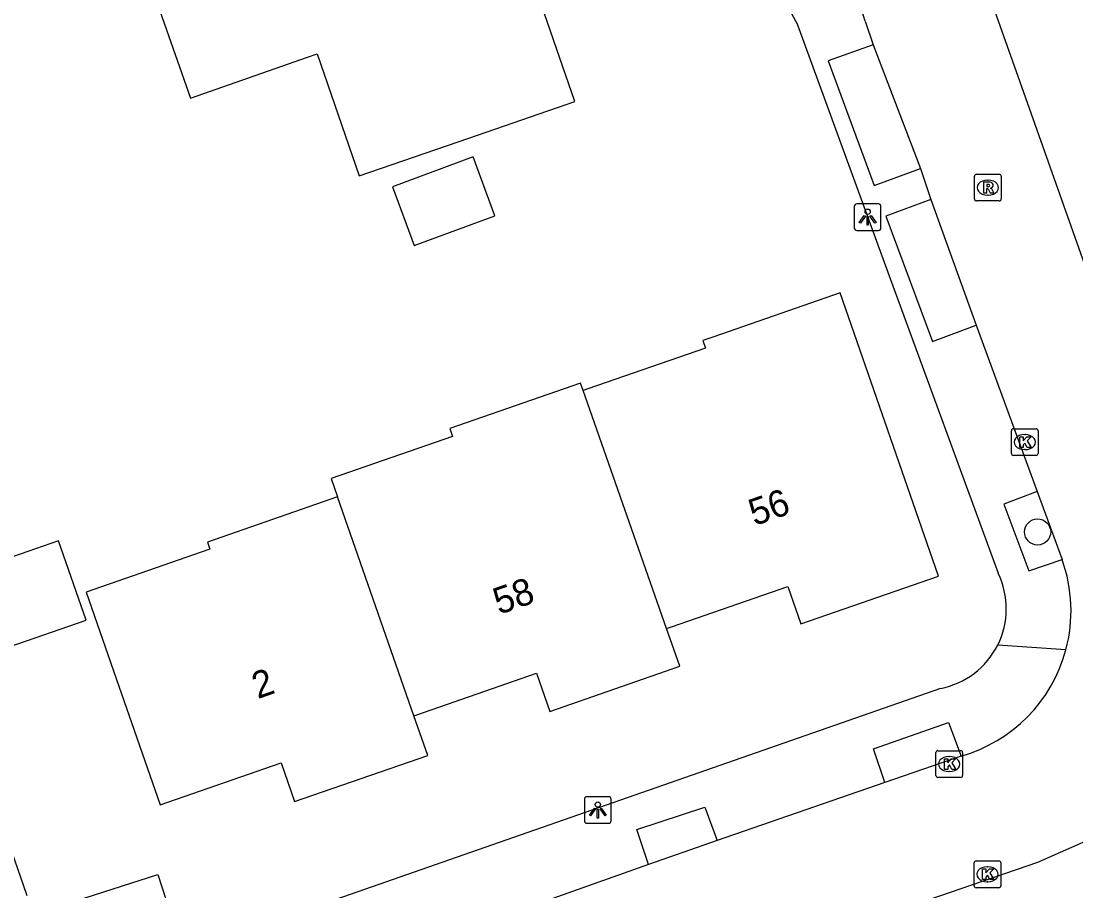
# Model space of a CAD drawing. Extents: x 158474 to 159560, y 388525 to 389605.
# Drawn here: x 159011.23 to 159050.69, y 389182.1 to 389214.65 of the extents above; entities that cross this region are included whole.
import ezdxf

# ---------------------------------------------------------------- set-up
doc = ezdxf.new("R2010")
doc.units = 0
for name, color, linetype in [('IMGEO_Boom', 7, 'Continuous'), ('IMGEO_Kolk', 7, 'Continuous'), ('IMGEO_Lichtpunt', 7, 'Continuous'), ('IMGEO_Muur', 7, 'Continuous'), ('IMGEO_Pand', 7, 'Continuous'), ('IMGEO_Pand_nummerreeks', 7, 'Continuous'), ('IMGEO_Rijbaan_lokaal_open', 7, 'Continuous'), ('IMGEO_Rioolput', 7, 'Continuous'), ('IMGEO_Voetpad_open', 7, 'Continuous')]:
    doc.layers.add(name, color=color, linetype=linetype)

msp = doc.modelspace()

# ---------------------------------------------------------------- linework, layer by layer
at = {"layer": 'IMGEO_Boom'}
msp.add_circle((159049.255, 389195.533), 0.489, dxfattribs=at)
at = {"layer": 'IMGEO_Kolk'}
for p, q in [((159048.348, 389199.394), (159049.2, 389199.394)), ((159048.273, 389198.468), (159048.273, 389199.32)), ((159048.761, 389199.174), (159048.786, 389199.174)), ((159049.274, 389199.32), (159049.274, 389198.468)), ((159048.784, 389198.614), (159048.759, 389198.614)), ((159049.2, 389198.394), (159048.348, 389198.394)), ((159045.448, 389186.423), (159045.448, 389187.275)), ((159045.523, 389187.349), (159046.375, 389187.349)), ((159045.936, 389187.129), (159045.961, 389187.129)), ((159046.449, 389187.275), (159046.449, 389186.423)), ((159046.375, 389186.349), (159045.523, 389186.349)), ((159045.959, 389186.569), (159045.934, 389186.569)), ((159046.878, 389182.297), (159046.878, 389183.149)), ((159046.953, 389183.223), (159047.805, 389183.223)), ((159047.879, 389183.149), (159047.879, 389182.297)), ((159047.366, 389183.003), (159047.391, 389183.003)), ((159047.389, 389182.443), (159047.364, 389182.443)), ((159047.805, 389182.223), (159046.953, 389182.223))]:
    msp.add_line(p, q, dxfattribs=at)
for points in [[(159048.348, 389199.394), (159049.2, 389199.394)], [(159048.273, 389198.468), (159048.273, 389199.32)], [(159048.594, 389199.094), (159048.717, 389199.094), (159048.717, 389198.943), (159048.847, 389199.094), (159049.011, 389199.094), (159048.865, 389198.943), (159049.018, 389198.694), (159048.866, 389198.694), (159048.781, 389198.858), (159048.717, 389198.791), (159048.717, 389198.694), (159048.594, 389198.694), (159048.594, 389199.094)], [(159049.274, 389199.32), (159049.274, 389198.468)], [(159049.2, 389198.394), (159048.348, 389198.394)], [(159045.448, 389186.423), (159045.448, 389187.275)], [(159045.523, 389187.349), (159046.375, 389187.349)], [(159046.449, 389187.275), (159046.449, 389186.423)], [(159045.769, 389187.049), (159045.892, 389187.049), (159045.892, 389186.898), (159046.022, 389187.049), (159046.186, 389187.049), (159046.04, 389186.898), (159046.193, 389186.649), (159046.041, 389186.649), (159045.956, 389186.813), (159045.892, 389186.746), (159045.892, 389186.649), (159045.769, 389186.649), (159045.769, 389187.049)], [(159046.375, 389186.349), (159045.523, 389186.349)], [(159046.878, 389182.297), (159046.878, 389183.149)], [(159046.953, 389183.223), (159047.805, 389183.223)], [(159047.879, 389183.149), (159047.879, 389182.297)], [(159047.199, 389182.923), (159047.322, 389182.923), (159047.322, 389182.772), (159047.452, 389182.923), (159047.616, 389182.923), (159047.47, 389182.772), (159047.623, 389182.523), (159047.471, 389182.523), (159047.386, 389182.687), (159047.322, 389182.62), (159047.322, 389182.523), (159047.199, 389182.523), (159047.199, 389182.923)], [(159047.805, 389182.223), (159046.953, 389182.223)]]:
    msp.add_lwpolyline(points, dxfattribs=at)
for centre, start, end in [((159048.35, 389199.318), 91.552, 178.448), ((159048.35, 389199.318), 91.552, 178.448), ((159049.198, 389199.318), 1.552, 88.448), ((159049.198, 389199.318), 1.552, 88.448), ((159048.35, 389198.47), 181.552, 268.448), ((159048.35, 389198.47), 181.552, 268.448), ((159049.198, 389198.47), 271.552, 358.448), ((159049.198, 389198.47), 271.552, 358.448), ((159045.525, 389187.273), 91.552, 178.448), ((159045.525, 389187.273), 91.552, 178.448), ((159046.373, 389187.273), 1.552, 88.448), ((159046.373, 389187.273), 1.552, 88.448), ((159045.525, 389186.425), 181.552, 268.448), ((159045.525, 389186.425), 181.552, 268.448), ((159046.373, 389186.425), 271.552, 358.448), ((159046.373, 389186.425), 271.552, 358.448), ((159046.955, 389183.147), 91.552, 178.448), ((159046.955, 389183.147), 91.552, 178.448), ((159047.803, 389183.147), 1.552, 88.448), ((159047.803, 389183.147), 1.552, 88.448), ((159046.955, 389182.299), 181.552, 268.448), ((159046.955, 389182.299), 181.552, 268.448), ((159047.803, 389182.299), 271.552, 358.448), ((159047.803, 389182.299), 271.552, 358.448)]:
    msp.add_arc(centre, 0.0765, start, end, dxfattribs=at)
for centre, major_axis, ratio, start_param, end_param in [((159048.76, 389198.894), (-0.387, 0.002), 0.722429, 4.712389, 7.853982), ((159048.785, 389198.894), (-0.39, 0.002), 0.717154, 1.570796, 4.712389), ((159045.935, 389186.849), (-0.387, 0.002), 0.722429, 4.712389, 7.853982), ((159045.96, 389186.849), (-0.39, 0.002), 0.717154, 1.570796, 4.712389), ((159047.365, 389182.723), (-0.387, 0.002), 0.722429, 4.712389, 7.853982), ((159047.39, 389182.723), (-0.39, 0.002), 0.717154, 1.570796, 4.712389)]:
    msp.add_ellipse(centre, major_axis=major_axis, ratio=ratio, start_param=start_param, end_param=end_param, dxfattribs=at)
at = {"layer": 'IMGEO_Lichtpunt'}
for p, q in [((159042.398, 389207.715), (159042.398, 389206.908)), ((159042.398, 389207.715), (159042.398, 389206.908)), ((159043.3, 389207.81), (159042.492, 389207.81)), ((159043.3, 389207.81), (159042.492, 389207.81)), ((159043.394, 389206.908), (159043.394, 389207.715)), ((159043.394, 389206.908), (159043.394, 389207.715)), ((159042.492, 389206.814), (159043.3, 389206.814)), ((159042.492, 389206.814), (159043.3, 389206.814)), ((159032.303, 389185.533), (159032.303, 389184.726)), ((159032.303, 389185.533), (159032.303, 389184.726)), ((159033.205, 389185.628), (159032.397, 389185.628)), ((159033.205, 389185.628), (159032.397, 389185.628)), ((159033.299, 389184.726), (159033.299, 389185.533)), ((159033.299, 389184.726), (159033.299, 389185.533)), ((159032.397, 389184.632), (159033.205, 389184.632)), ((159032.397, 389184.632), (159033.205, 389184.632))]:
    msp.add_line(p, q, dxfattribs=at)
for points in [[(159042.772, 389207.379), (159042.811, 389207.351), (159042.623, 389207.089), (159042.585, 389207.116), (159042.772, 389207.379)], [(159042.874, 389207.331), (159042.921, 389207.331), (159042.921, 389207.009), (159042.874, 389207.009), (159042.874, 389207.331)], [(159042.984, 389207.351), (159043.022, 389207.378), (159043.209, 389207.116), (159043.17, 389207.088), (159042.984, 389207.351)], [(159032.677, 389185.197), (159032.716, 389185.169), (159032.528, 389184.907), (159032.49, 389184.934), (159032.677, 389185.197)], [(159032.779, 389185.149), (159032.826, 389185.149), (159032.826, 389184.827), (159032.779, 389184.827), (159032.779, 389185.149)], [(159032.889, 389185.169), (159032.927, 389185.196), (159033.114, 389184.934), (159033.075, 389184.906), (159032.889, 389185.169)]]:
    msp.add_lwpolyline(points, dxfattribs=at)
for centre in [(159042.897, 389207.513), (159032.802, 389185.331)]:
    msp.add_circle(centre, 0.0994, dxfattribs=at)
for centre, start, end in [((159042.492, 389207.715), 90, 180), ((159042.492, 389207.715), 90, 180), ((159043.3, 389207.715), 0, 90), ((159043.3, 389207.715), 0, 90), ((159042.492, 389206.908), 180, 270), ((159042.492, 389206.908), 180, 270), ((159043.3, 389206.908), 270, 0), ((159043.3, 389206.908), 270, 360), ((159032.397, 389185.533), 90, 180), ((159032.397, 389185.533), 90, 180), ((159033.205, 389185.533), 0, 90), ((159033.205, 389185.533), 0, 90), ((159032.397, 389184.726), 180, 270), ((159032.397, 389184.726), 180, 270), ((159033.205, 389184.726), 270, 0), ((159033.205, 389184.726), 270, 360)]:
    msp.add_arc(centre, 0.0946, start, end, dxfattribs=at)
at = {"layer": 'IMGEO_Muur'}
msp.add_lwpolyline([(159040.27, 389214.504), (159043.705, 389205.118)], dxfattribs=at)
at = {"layer": 'IMGEO_Pand'}
for points in [[(159020.251, 389218.217), (159015.849, 389216.679), (159017.565, 389211.766), (159021.946, 389213.296), (159022.306, 389213.42), (159023.876, 389208.86), (159027.979, 389210.273), (159031.941, 389211.637), (159030.346, 389216.271), (159031.111, 389216.534), (159032.505, 389217.014), (159030.82, 389221.909)], [(159028.14, 389209.563), (159025.125, 389208.448), (159025.938, 389206.251), (159028.953, 389207.366), (159028.14, 389209.563)], [(159035.377, 389191.92), (159035.565, 389191.985), (159039.907, 389193.493), (159040.392, 389192.096), (159045.542, 389193.884), (159041.863, 389204.478), (159037.14, 389202.838), (159036.733, 389202.697), (159036.832, 389202.414), (159032.429, 389200.886), (159032.249, 389200.823)], [(159032.249, 389200.823), (159032.153, 389201.096), (159027.269, 389199.401), (159027.371, 389199.106), (159022.823, 389197.527), (159023.062, 389196.845)], [(159035.377, 389191.92), (159032.249, 389200.823)], [(159023.062, 389196.845), (159018.199, 389195.156), (159018.293, 389194.885), (159013.668, 389193.278), (159014.79, 389190.045), (159016.43, 389185.321), (159020.956, 389186.892), (159021.457, 389185.449), (159026.443, 389187.169), (159025.923, 389188.656)], [(159025.923, 389188.656), (159023.062, 389196.845)], [(159009.75, 389194.2), (159010.778, 389191.237), (159013.657, 389192.236), (159012.629, 389195.199), (159009.75, 389194.2)], [(159025.923, 389188.656), (159026.036, 389188.695), (159030.511, 389190.248), (159031.007, 389188.821), (159035.872, 389190.51), (159035.377, 389191.92)], [(159011.451, 389181.916), (159008.62, 389190.063), (159004.592, 389188.644), (159004.212, 389188.51), (159002.704, 389187.979)], [(159016.343, 389182.72), (159017.18, 389180.136), (159013.803, 389179.041), (159012.965, 389181.625), (159016.343, 389182.72)]]:
    msp.add_lwpolyline(points, dxfattribs=at)
at = {"layer": 'IMGEO_Rijbaan_lokaal_open'}
for points in [[(159055.77, 389192.105), (159048.533, 389212.573), (159047.325, 389215.959)], [(159042.806, 389214.648), (159043.101, 389213.765)], [(159043.101, 389213.765), (159044.875, 389209.131)], [(159044.875, 389209.131), (159045.258, 389207.968)], [(159045.258, 389207.968), (159046.955, 389203.275)], [(159046.955, 389203.275), (159049.234, 389197.043)], [(159049.234, 389197.043), (159050.171, 389194.501)], [(159046.394, 389187.147), (159043.544, 389186.161)], [(159043.544, 389186.161), (159037.261, 389183.993)], [(159053.38, 389184.989), (159049.249, 389183.17), (159036.548, 389178.795), (159034.07, 389177.929), (158999.962, 389165.965)], [(159037.261, 389183.993), (159034.703, 389183.089)], [(159034.703, 389183.089), (159027.894, 389180.668)]]:
    msp.add_lwpolyline(points, dxfattribs=at)
for centre, radius, start, end in [((159027.742, 389209.661), 15.868, 18.3157, 29.9563), ((159044.839, 389192.588), 5.665, 344.9697, 19.7374), ((159044.848, 389192.587), 5.656, 285.8623, 344.9512)]:
    msp.add_arc(centre, radius, start, end, dxfattribs=at)
at = {"layer": 'IMGEO_Rioolput'}
for p, q in [((159046.893, 389207.993), (159046.893, 389208.845)), ((159046.968, 389208.919), (159047.82, 389208.919)), ((159047.894, 389208.845), (159047.894, 389207.993)), ((159047.381, 389208.699), (159047.406, 389208.699)), ((159047.404, 389208.139), (159047.379, 389208.139)), ((159047.82, 389207.919), (159046.968, 389207.919))]:
    msp.add_line(p, q, dxfattribs=at)
for points in [[(159046.893, 389207.993), (159046.893, 389208.845)], [(159046.968, 389208.919), (159047.82, 389208.919)], [(159047.894, 389208.845), (159047.894, 389207.993)], [(159047.482, 389208.617), (159047.23, 389208.619), (159047.23, 389208.219)], [(159047.408, 389208.538), (159047.354, 389208.538), (159047.354, 389208.457)], [(159047.354, 389208.457), (159047.406, 389208.457)], [(159047.23, 389208.219), (159047.354, 389208.219), (159047.354, 389208.381), (159047.365, 389208.381)], [(159047.412, 389208.352), (159047.483, 389208.219), (159047.623, 389208.219), (159047.558, 389208.345)], [(159047.82, 389207.919), (159046.968, 389207.919)]]:
    msp.add_lwpolyline(points, dxfattribs=at)
for centre, radius, start, end in [((159046.97, 389208.843), 0.0765, 91.552, 178.448), ((159046.97, 389208.843), 0.0765, 91.552, 178.448), ((159047.818, 389208.843), 0.0765, 1.552, 88.448), ((159047.818, 389208.843), 0.0765, 1.552, 88.448), ((159047.39, 389208.646), 0.19, 274.7715, 282.9687), ((159047.414, 389208.442), 0.0964, 77.0061, 93.1865), ((159047.428, 389208.499), 0.0378, 276.6634, 79.6772), ((159047.481, 389208.507), 0.109, 350.3612, 89.416), ((159047.479, 389208.507), 0.112, 277.5842, 350.9817), ((159047.364, 389208.328), 0.0533, 26.0293, 88.6989), ((159047.463, 389208.292), 0.108, 29.5134, 73.7905), ((159046.97, 389207.995), 0.0765, 181.552, 268.448), ((159046.97, 389207.995), 0.0765, 181.552, 268.448), ((159047.818, 389207.995), 0.0765, 271.552, 358.448), ((159047.818, 389207.995), 0.0765, 271.552, 358.448)]:
    msp.add_arc(centre, radius, start, end, dxfattribs=at)
for centre, major_axis, ratio, start_param, end_param in [((159047.38, 389208.419), (-0.387, 0.002), 0.722429, 4.712389, 7.853982), ((159047.405, 389208.419), (-0.39, 0.002), 0.717154, 1.570796, 4.712389)]:
    msp.add_ellipse(centre, major_axis=major_axis, ratio=ratio, start_param=start_param, end_param=end_param, dxfattribs=at)
at = {"layer": 'IMGEO_Voetpad_open'}
for points in [[(159014.51, 389270.663), (159021.731, 389250), (159023.527, 389244.861), (159040.255, 389214.546), (159040.27, 389214.504), (159043.705, 389205.118), (159047.779, 389193.987)], [(159043.101, 389213.765), (159041.425, 389213.157), (159043.141, 389208.496), (159044.875, 389209.131)], [(159045.258, 389207.968), (159043.574, 389207.351), (159045.323, 389202.654), (159046.955, 389203.275)], [(159049.234, 389197.043), (159047.993, 389196.569), (159048.928, 389194.077), (159050.171, 389194.501)], [(159050.31, 389191.119), (159047.761, 389191.301)], [(159045.619, 389189.679), (159025.402, 389182.621), (159012.683, 389178.18), (159000, 389173.752), (158999.021, 389173.41)], [(159043.544, 389186.161), (159043.114, 389187.413), (159045.924, 389188.404), (159046.394, 389187.147)], [(159034.703, 389183.089), (159034.258, 389184.399), (159036.805, 389185.236), (159037.261, 389183.993)]]:
    msp.add_lwpolyline(points, dxfattribs=at)
for centre, radius, start, end in [((159045.045, 389192.662), 3.038, 333.3777, 25.8544), ((159045.046, 389192.661), 3.036, 280.8712, 333.3974)]:
    msp.add_arc(centre, radius, start, end, dxfattribs=at)

# ---------------------------------------------------------------- texts
at = {"layer": 'IMGEO_Pand_nummerreeks'}
for s, rotation, p in [('56', 19.1597, (159038.662, 389195.75)), ('58', 19.1597, (159029.102, 389192.428)), ('2', 19.3545, (159020.08, 389189.275))]:
    msp.add_text(s, height=1, rotation=rotation, dxfattribs=at).set_placement(p)

doc.saveas('drawing.dxf')
